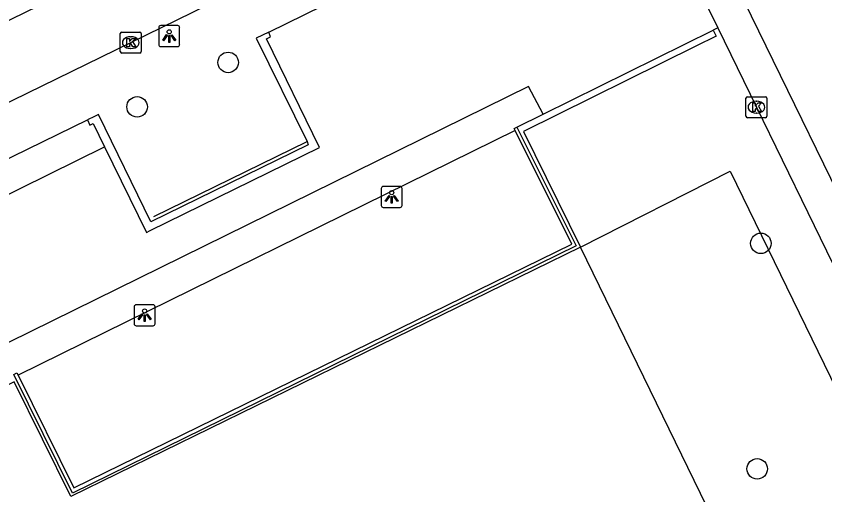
# Model space of a CAD drawing. Extents: x 160457 to 162082, y 388340 to 389736.
# Drawn here: x 161142.8 to 161181.31, y 389070.43 to 389093.23 of the extents above; entities that cross this region are included whole.
import ezdxf

# ---------------------------------------------------------------- set-up
doc = ezdxf.new("R2010")
doc.units = 0
for name, color, linetype in [('IMGEO_Boom', 7, 'Continuous'), ('IMGEO_Groenvoorziening', 7, 'Continuous'), ('IMGEO_Kolk', 7, 'Continuous'), ('IMGEO_Lichtpunt', 7, 'Continuous'), ('IMGEO_Lijnafwatering', 7, 'Continuous'), ('IMGEO_Muur', 7, 'Continuous'), ('IMGEO_Rijbaan_lokaal_gesloten', 7, 'Continuous'), ('IMGEO_Voetpad_open', 7, 'Continuous'), ('IMGEO_Waterloop', 7, 'Continuous')]:
    doc.layers.add(name, color=color, linetype=linetype)

msp = doc.modelspace()

# ---------------------------------------------------------------- linework, layer by layer
at = {"layer": 'IMGEO_Boom'}
for centre in [(161152.895, 389091.026), (161148.559, 389088.909), (161178.266, 389082.408), (161178.092, 389071.667)]:
    msp.add_circle(centre, 0.489, dxfattribs=at)
at = {"layer": 'IMGEO_Groenvoorziening'}
msp.add_lwpolyline([(161169.682, 389082.224), (161176.809, 389085.842), (161261.619, 388911.68)], dxfattribs=at)
at = {"layer": 'IMGEO_Kolk'}
for p, q in [((161147.756, 389091.543), (161147.756, 389092.395)), ((161147.831, 389092.469), (161148.683, 389092.469)), ((161148.244, 389092.249), (161148.269, 389092.249)), ((161148.757, 389092.395), (161148.757, 389091.543)), ((161148.683, 389091.469), (161147.831, 389091.469)), ((161148.267, 389091.689), (161148.242, 389091.689)), ((161177.556, 389088.467), (161177.556, 389089.319)), ((161177.631, 389089.393), (161178.483, 389089.393)), ((161178.044, 389089.173), (161178.069, 389089.173)), ((161178.557, 389089.319), (161178.557, 389088.467)), ((161178.483, 389088.393), (161177.631, 389088.393)), ((161178.067, 389088.613), (161178.042, 389088.613))]:
    msp.add_line(p, q, dxfattribs=at)
for points in [[(161147.756, 389091.543), (161147.756, 389092.395)], [(161147.831, 389092.469), (161148.683, 389092.469)], [(161148.077, 389092.169), (161148.2, 389092.169), (161148.2, 389092.018), (161148.33, 389092.169), (161148.494, 389092.169), (161148.348, 389092.018), (161148.501, 389091.769), (161148.349, 389091.769), (161148.264, 389091.933), (161148.2, 389091.866), (161148.2, 389091.769), (161148.077, 389091.769), (161148.077, 389092.169)], [(161148.757, 389092.395), (161148.757, 389091.543)], [(161148.683, 389091.469), (161147.831, 389091.469)], [(161177.556, 389088.467), (161177.556, 389089.319)], [(161177.631, 389089.393), (161178.483, 389089.393)], [(161177.877, 389089.093), (161178, 389089.093), (161178, 389088.942), (161178.13, 389089.093), (161178.294, 389089.093), (161178.148, 389088.942), (161178.301, 389088.693), (161178.149, 389088.693), (161178.064, 389088.857), (161178, 389088.79), (161178, 389088.693), (161177.877, 389088.693), (161177.877, 389089.093)], [(161178.557, 389089.319), (161178.557, 389088.467)], [(161178.483, 389088.393), (161177.631, 389088.393)]]:
    msp.add_lwpolyline(points, dxfattribs=at)
for centre, start, end in [((161147.833, 389092.393), 91.552, 178.448), ((161147.833, 389092.393), 91.552, 178.448), ((161148.681, 389092.393), 1.552, 88.448), ((161148.681, 389092.393), 1.552, 88.448), ((161147.833, 389091.545), 181.552, 268.448), ((161147.833, 389091.545), 181.552, 268.448), ((161148.681, 389091.545), 271.552, 358.448), ((161148.681, 389091.545), 271.552, 358.448), ((161177.633, 389089.317), 91.552, 178.448), ((161177.633, 389089.317), 91.552, 178.448), ((161178.481, 389089.317), 1.552, 88.448), ((161178.481, 389089.317), 1.552, 88.448), ((161177.633, 389088.469), 181.552, 268.448), ((161177.633, 389088.469), 181.552, 268.448), ((161178.481, 389088.469), 271.552, 358.448), ((161178.481, 389088.469), 271.552, 358.448)]:
    msp.add_arc(centre, 0.0765, start, end, dxfattribs=at)
for centre, major_axis, ratio, start_param, end_param in [((161148.243, 389091.969), (-0.387, 0.002), 0.722429, 4.712389, 7.853982), ((161148.268, 389091.969), (-0.39, 0.002), 0.717154, 1.570796, 4.712389), ((161178.043, 389088.893), (-0.387, 0.002), 0.722429, 4.712389, 7.853982), ((161178.068, 389088.893), (-0.39, 0.002), 0.717154, 1.570796, 4.712389)]:
    msp.add_ellipse(centre, major_axis=major_axis, ratio=ratio, start_param=start_param, end_param=end_param, dxfattribs=at)
at = {"layer": 'IMGEO_Lichtpunt'}
for p, q in [((161149.59, 389092.684), (161149.59, 389091.877)), ((161149.59, 389092.684), (161149.59, 389091.877)), ((161150.492, 389092.779), (161149.684, 389092.779)), ((161150.492, 389092.779), (161149.684, 389092.779)), ((161150.586, 389091.877), (161150.586, 389092.684)), ((161150.586, 389091.877), (161150.586, 389092.684)), ((161149.684, 389091.783), (161150.492, 389091.783)), ((161149.684, 389091.783), (161150.492, 389091.783)), ((161160.185, 389085.023), (161160.185, 389084.216)), ((161160.185, 389085.023), (161160.185, 389084.216)), ((161161.087, 389085.118), (161160.279, 389085.118)), ((161161.087, 389085.118), (161160.279, 389085.118)), ((161161.181, 389084.216), (161161.181, 389085.023)), ((161161.181, 389084.216), (161161.181, 389085.023)), ((161160.279, 389084.122), (161161.087, 389084.122)), ((161160.279, 389084.122), (161161.087, 389084.122)), ((161149.32, 389079.483), (161148.512, 389079.483)), ((161149.32, 389079.483), (161148.512, 389079.483)), ((161148.418, 389079.388), (161148.418, 389078.581)), ((161148.418, 389079.388), (161148.418, 389078.581)), ((161149.414, 389078.581), (161149.414, 389079.388)), ((161149.414, 389078.581), (161149.414, 389079.388)), ((161148.512, 389078.487), (161149.32, 389078.487)), ((161148.512, 389078.487), (161149.32, 389078.487))]:
    msp.add_line(p, q, dxfattribs=at)
for points in [[(161149.964, 389092.348), (161150.003, 389092.32), (161149.815, 389092.058), (161149.777, 389092.085), (161149.964, 389092.348)], [(161150.066, 389092.3), (161150.113, 389092.3), (161150.113, 389091.978), (161150.066, 389091.978), (161150.066, 389092.3)], [(161150.176, 389092.32), (161150.214, 389092.347), (161150.401, 389092.085), (161150.362, 389092.057), (161150.176, 389092.32)], [(161160.559, 389084.687), (161160.598, 389084.659), (161160.41, 389084.397), (161160.372, 389084.424), (161160.559, 389084.687)], [(161160.661, 389084.639), (161160.708, 389084.639), (161160.708, 389084.317), (161160.661, 389084.317), (161160.661, 389084.639)], [(161160.771, 389084.659), (161160.809, 389084.686), (161160.996, 389084.424), (161160.957, 389084.396), (161160.771, 389084.659)], [(161148.792, 389079.052), (161148.831, 389079.024), (161148.643, 389078.762), (161148.605, 389078.789), (161148.792, 389079.052)], [(161149.004, 389079.024), (161149.042, 389079.051), (161149.229, 389078.789), (161149.19, 389078.761), (161149.004, 389079.024)], [(161148.894, 389079.004), (161148.941, 389079.004), (161148.941, 389078.682), (161148.894, 389078.682), (161148.894, 389079.004)]]:
    msp.add_lwpolyline(points, dxfattribs=at)
for centre in [(161150.089, 389092.482), (161160.684, 389084.821), (161148.917, 389079.186)]:
    msp.add_circle(centre, 0.0994, dxfattribs=at)
for centre, start, end in [((161149.684, 389092.684), 90, 180), ((161149.684, 389092.684), 90, 180), ((161150.492, 389092.684), 0, 90), ((161150.492, 389092.684), 0, 90), ((161149.684, 389091.877), 180, 270), ((161149.684, 389091.877), 180, 270), ((161150.492, 389091.877), 270, 0), ((161150.492, 389091.877), 270, 360), ((161160.279, 389085.023), 90, 180), ((161160.279, 389085.023), 90, 180), ((161161.087, 389085.023), 0, 90), ((161161.087, 389085.023), 0, 90), ((161160.279, 389084.216), 180, 270), ((161160.279, 389084.216), 180, 270), ((161161.087, 389084.216), 270, 0), ((161161.087, 389084.216), 270, 360), ((161148.512, 389079.388), 90, 180), ((161148.512, 389079.388), 90, 180), ((161149.32, 389079.388), 0, 90), ((161149.32, 389079.388), 0, 90), ((161148.512, 389078.581), 180, 270), ((161148.512, 389078.581), 180, 270), ((161149.32, 389078.581), 270, 0), ((161149.32, 389078.581), 270, 360)]:
    msp.add_arc(centre, 0.0946, start, end, dxfattribs=at)
at = {"layer": 'IMGEO_Lijnafwatering'}
msp.add_lwpolyline([(161149.35, 389083.684), (161156.651, 389087.255)], dxfattribs=at)
at = {"layer": 'IMGEO_Muur'}
for points in [[(161176, 389092.554), (161176.136, 389092.283), (161175.177, 389091.807), (161166.962, 389087.73), (161169.682, 389082.224)], [(161167.895, 389088.555), (161176, 389092.554)], [(161154.826, 389092.471), (161154.227, 389092.177), (161156.651, 389087.255), (161156.71, 389087.095), (161149.212, 389083.432), (161146.717, 389088.539), (161146.536, 389088.451), (161146.196, 389088.285)], [(161147.009, 389087.003), (161149, 389082.928), (161149.189, 389083.021), (161157.253, 389086.979), (161154.727, 389092.155), (161154.919, 389092.248), (161154.826, 389092.471)], [(161146.196, 389088.285), (161146.314, 389088.043), (161146.462, 389088.124), (161147.009, 389087.003)], [(161166.651, 389087.937), (161167.895, 389088.555)], [(161166.651, 389087.937), (161169.474, 389082.292), (161145.481, 389070.515), (161142.687, 389076.168)], [(161166.568, 389087.782), (161166.517, 389087.871), (161166.651, 389087.937)], [(161142.898, 389076.122), (161145.545, 389070.758), (161169.263, 389082.37), (161166.568, 389087.782)], [(161169.682, 389082.224), (161145.403, 389070.346)], [(161142.687, 389076.168), (161142.832, 389076.239), (161142.898, 389076.122)], [(161145.403, 389070.346), (161142.711, 389075.82), (161134.392, 389071.732), (161133.506, 389071.297), (161133.375, 389071.577)]]:
    msp.add_lwpolyline(points, dxfattribs=at)
at = {"layer": 'IMGEO_Rijbaan_lokaal_gesloten'}
for points in [[(161128.109, 389086.019), (161128.631, 389086.302), (161129.757, 389086.843), (161147.082, 389095.303), (161158.1, 389100.699)], [(161133.269, 389084.669), (161133.467, 389084.755), (161148.256, 389091.97), (161163.062, 389099.234), (161163.283, 389099.332)], [(161267.467, 388909.788), (161175.431, 389098.144)], [(161173.895, 389097.383), (161176.223, 389092.673)], [(161176.223, 389092.673), (161178.058, 389088.894), (161180.499, 389083.878), (161187.048, 389070.448), (161195.466, 389053.348), (161206.501, 389030.746), (161215.107, 389013.085), (161221.505, 389000), (161223.863, 388995.178), (161227.484, 388987.759), (161233.342, 388975.802), (161243.902, 388954.184), (161252.438, 388936.774), (161261.81, 388917.456), (161265.936, 388909.029)]]:
    msp.add_lwpolyline(points, dxfattribs=at)
at = {"layer": 'IMGEO_Voetpad_open'}
for points in [[(161154.826, 389092.471), (161171.104, 389100.474)], [(161176.223, 389092.673), (161176, 389092.554)], [(161167.895, 389088.555), (161167.202, 389089.874), (161139.355, 389076.181), (161137.969, 389075.491), (161136.583, 389074.813), (161135.175, 389074.137), (161132.404, 389079.79), (161147.009, 389087.003)], [(161130.541, 389081.724), (161131.932, 389081.325), (161146.196, 389088.285)], [(161166.568, 389087.782), (161142.898, 389076.122)]]:
    msp.add_lwpolyline(points, dxfattribs=at)
at = {"layer": 'IMGEO_Waterloop'}
msp.add_lwpolyline([(161259.547, 388906.282), (161259.092, 388906.228), (161258.634, 388906.213), (161258.177, 388906.239), (161257.723, 388906.303), (161257.277, 388906.407), (161256.842, 388906.55), (161256.42, 388906.729), (161256.016, 388906.945), (161255.632, 388907.195), (161255.271, 388907.477), (161254.936, 388907.789), (161254.629, 388908.129), (161254.353, 388908.495), (161254.11, 388908.883), (161253.901, 388909.291), (161209.725, 389000), (161169.682, 389082.224)], dxfattribs=at)

doc.saveas('drawing.dxf')
